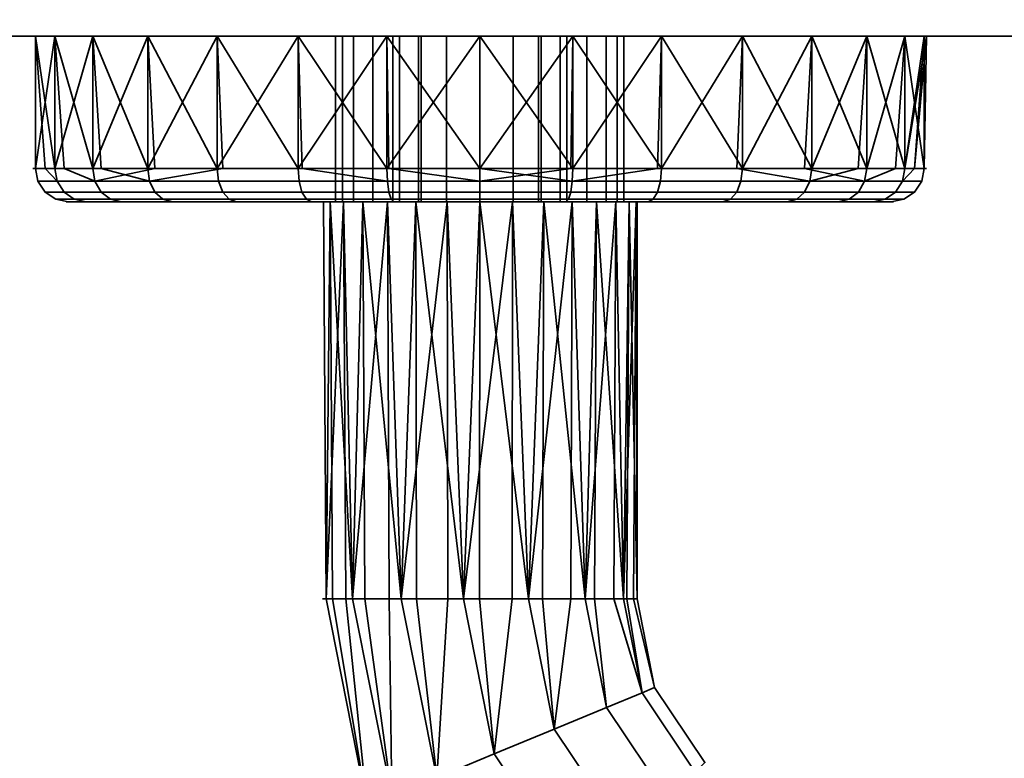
# Model space of a CAD drawing. Header units: millimetres. Extents: x -527 to 5177, y -116 to 161.
# Tile 1035 of 1056: x 4056 to 4116, y -93 to -48. Entities that reach past the tile are written whole.
import ezdxf

# ---------------------------------------------------------------- set-up
doc = ezdxf.new("R2010")
doc.units = ezdxf.units.MM
doc.layers.add('152', color=7, linetype='Continuous', true_color=0xffffff)

# ---------------------------------------------------------------- blocks, each defined once
blk = doc.blocks.new('UG_SURFACE_287')
at = {"layer": '152', "color": 35, "linetype": 'Continuous', "lineweight": 35}
for points in [[(4984, -48.9, 2030), (4984, -30.3, 2030), (4016, -30.3, 2030), (4016, -48.9, 2030)], [(4016, -46.9), (4984, -46.9), (4984, -48.9, 2), (4016, -48.9, 2)], [(4016, -48.9, 2), (4060.617, -48.9, 1010.5), (4057.148, -48.9, 1021.178)], [(4984, -48.9, 2030), (4016, -48.9, 2030), (4084, -48.9, 1131), (4094.982, -48.9, 1128.666)], [(4016, -48.9, 2030), (4016, -48.9, 2), (4057.148, -48.9, 1101.178)], [(4057.148, -48.9, 1021.178), (4057.148, -48.9, 1101.178), (4016, -48.9, 2)], [(4016, -48.9, 2030), (4073.018, -48.9, 1128.666), (4084, -48.9, 1131)], [(4016, -48.9, 2030), (4063.935, -48.9, 1122.066), (4073.018, -48.9, 1128.666)], [(4057.148, -48.9, 1101.178), (4058.321, -48.9, 1112.343), (4016, -48.9, 2030)], [(4058.321, -48.9, 1112.343), (4063.935, -48.9, 1122.066), (4016, -48.9, 2030)], [(4016, -48.9, 2), (4078.386, -48.9, 997.59), (4068.13, -48.9, 1002.156)], [(4016, -48.9, 2), (4089.613, -48.9, 997.59), (4078.386, -48.9, 997.59)], [(4068.13, -48.9, 1002.156), (4060.617, -48.9, 1010.5), (4016, -48.9, 2)], [(4099.87, -48.9, 1002.156), (4089.613, -48.9, 997.59), (4016, -48.9, 2), (4984, -48.9, 2)], [(4057.148, -48.9, 1101.178), (4057.148, -56.9, 1101.178), (4058.321, -56.9, 1112.343), (4058.321, -48.9, 1112.343)], [(4060.617, -48.9, 1090.5), (4060.617, -56.9, 1090.5), (4057.148, -56.9, 1101.178), (4057.148, -48.9, 1101.178)], [(4057.148, -48.9, 1021.178), (4060.617, -48.9, 1090.5), (4057.148, -48.9, 1101.178)], [(4060.617, -48.9, 1090.5), (4057.148, -48.9, 1021.178), (4058.321, -48.9, 1032.344)], [(4057.148, -48.9, 1021.178), (4060.617, -48.9, 1010.5), (4058.321, -56.9, 1015.657)], [(4057.148, -48.9, 1021.178), (4057.734, -56.9, 1021.239), (4057.148, -56.9, 1026.822)], [(4057.148, -56.9, 1026.822), (4058.321, -48.9, 1032.344), (4057.148, -48.9, 1021.178)], [(4057.148, -56.9, 1026.822), (4058.883, -56.9, 1032.161), (4058.321, -48.9, 1032.344)], [(4058.321, -56.9, 1015.657), (4057.734, -56.9, 1021.239), (4057.148, -48.9, 1021.178)], [(4058.321, -48.9, 1112.343), (4058.321, -56.9, 1112.343), (4063.935, -56.9, 1122.066), (4063.935, -48.9, 1122.066)], [(4058.321, -48.9, 1032.344), (4063.935, -48.9, 1042.067), (4060.617, -48.9, 1090.5)], [(4060.617, -48.9, 1010.5), (4061.128, -56.9, 1010.795), (4058.321, -56.9, 1015.657)], [(4063.935, -48.9, 1042.067), (4058.321, -48.9, 1032.344), (4060.617, -56.9, 1037.5)], [(4058.321, -48.9, 1032.344), (4058.883, -56.9, 1032.161), (4060.617, -56.9, 1037.5)], [(4068.13, -48.9, 1082.157), (4068.13, -56.9, 1082.157), (4060.617, -56.9, 1090.5), (4060.617, -48.9, 1090.5)], [(4068.13, -48.9, 1082.157), (4060.617, -48.9, 1090.5), (4063.935, -48.9, 1042.067)], [(4063.935, -56.9, 1005.934), (4060.617, -48.9, 1010.5), (4068.13, -48.9, 1002.156)], [(4060.617, -56.9, 1037.5), (4064.373, -56.9, 1041.672), (4063.935, -48.9, 1042.067)], [(4063.935, -56.9, 1005.934), (4061.128, -56.9, 1010.795), (4060.617, -48.9, 1010.5)], [(4063.935, -48.9, 1122.066), (4063.935, -56.9, 1122.066), (4073.018, -56.9, 1128.666), (4073.018, -48.9, 1128.666)], [(4063.935, -48.9, 1042.067), (4073.018, -48.9, 1048.666), (4078.386, -48.9, 1077.59), (4068.13, -48.9, 1082.157)], [(4068.13, -48.9, 1002.156), (4068.477, -56.9, 1002.634), (4063.935, -56.9, 1005.934)], [(4063.935, -48.9, 1042.067), (4064.373, -56.9, 1041.672), (4068.13, -56.9, 1045.843)], [(4068.13, -56.9, 1045.843), (4073.018, -48.9, 1048.666), (4063.935, -48.9, 1042.067)], [(4078.386, -48.9, 1077.59), (4078.386, -56.9, 1077.59), (4068.13, -56.9, 1082.157), (4068.13, -48.9, 1082.157)], [(4068.13, -48.9, 1002.156), (4078.386, -48.9, 997.59), (4073.018, -56.9, 999.334)], [(4068.13, -56.9, 1045.843), (4073.258, -56.9, 1048.127), (4073.018, -48.9, 1048.666)], [(4073.018, -56.9, 999.334), (4068.477, -56.9, 1002.634), (4068.13, -48.9, 1002.156)], [(4073.018, -48.9, 1128.666), (4073.018, -56.9, 1128.666), (4084, -56.9, 1131), (4084, -48.9, 1131)], [(4089.613, -48.9, 1077.59), (4078.386, -48.9, 1077.59), (4073.018, -48.9, 1048.666), (4084, -48.9, 1051)], [(4078.386, -48.9, 997.59), (4078.509, -56.9, 998.167), (4073.018, -56.9, 999.334)], [(4084, -48.9, 1051), (4073.018, -48.9, 1048.666), (4078.386, -56.9, 1050.41)], [(4073.018, -48.9, 1048.666), (4073.258, -56.9, 1048.127), (4078.386, -56.9, 1050.41)], [(4075.289, -48.9, 1031.173), (4075.289, -58.9, 1031.173), (4076.367, -58.9, 1027.721), (4076.367, -48.9, 1027.721)], [(4075.699, -48.9, 1034.767), (4075.699, -58.9, 1034.767), (4075.289, -58.9, 1031.173), (4075.289, -48.9, 1031.173)], [(4089.25, -48.9, 1025), (4075.289, -48.9, 1031.173), (4076.367, -48.9, 1027.721), (4078.75, -48.9, 1025)], [(4075.699, -48.9, 1034.767), (4075.289, -48.9, 1031.173), (4089.25, -48.9, 1025), (4091.632, -48.9, 1027.721)], [(4077.527, -48.9, 1037.888), (4077.527, -58.9, 1037.888), (4075.699, -58.9, 1034.767), (4075.699, -48.9, 1034.767)], [(4075.699, -48.9, 1034.767), (4091.632, -48.9, 1027.721), (4092.711, -48.9, 1031.173)], [(4092.711, -48.9, 1031.173), (4092.301, -48.9, 1034.767), (4090.473, -48.9, 1037.888), (4075.699, -48.9, 1034.767)], [(4080.462, -48.9, 1040.002), (4077.527, -48.9, 1037.888), (4075.699, -48.9, 1034.767), (4090.473, -48.9, 1037.888)], [(4076.367, -48.9, 1027.721), (4076.367, -58.9, 1027.721), (4078.75, -58.9, 1025), (4078.75, -48.9, 1025)], [(4080.462, -48.9, 1040.002), (4080.462, -58.9, 1040.002), (4077.527, -58.9, 1037.888), (4077.527, -48.9, 1037.888)], [(4089.613, -48.9, 1077.59), (4089.613, -56.9, 1077.59), (4078.386, -56.9, 1077.59), (4078.386, -48.9, 1077.59)], [(4078.386, -48.9, 997.59), (4089.613, -48.9, 997.59), (4084, -56.9, 997)], [(4078.386, -56.9, 1050.41), (4084, -56.9, 1050.41), (4084, -48.9, 1051)], [(4084, -56.9, 997), (4078.509, -56.9, 998.167), (4078.386, -48.9, 997.59)], [(4078.75, -48.9, 1025), (4078.75, -58.9, 1025), (4078.75, -58.9, 1012.5), (4078.75, -48.9, 1012.5)], [(4078.75, -48.9, 1012.5), (4078.75, -58.9, 1012.5), (4079.15, -58.9, 1010.491), (4079.15, -48.9, 1010.491)], [(4089.25, -48.9, 1012.5), (4078.75, -48.9, 1012.5), (4079.15, -48.9, 1010.491)], [(4089.25, -48.9, 1012.5), (4089.25, -48.9, 1025), (4078.75, -48.9, 1025), (4078.75, -48.9, 1012.5)], [(4079.15, -48.9, 1010.491), (4079.15, -58.9, 1010.491), (4080.287, -58.9, 1008.788), (4080.287, -48.9, 1008.788)], [(4089.25, -48.9, 1012.5), (4079.15, -48.9, 1010.491), (4080.287, -48.9, 1008.788)], [(4080.287, -48.9, 1008.788), (4080.287, -58.9, 1008.788), (4081.991, -58.9, 1007.65), (4081.991, -48.9, 1007.65)], [(4080.287, -48.9, 1008.788), (4081.991, -48.9, 1007.65), (4084, -48.9, 1007.25), (4089.25, -48.9, 1012.5)], [(4084, -48.9, 1040.75), (4084, -58.9, 1040.75), (4080.462, -58.9, 1040.002), (4080.462, -48.9, 1040.002)], [(4090.473, -48.9, 1037.888), (4087.539, -48.9, 1040.002), (4084, -48.9, 1040.75), (4080.462, -48.9, 1040.002)], [(4081.991, -48.9, 1007.65), (4081.991, -58.9, 1007.65), (4084, -58.9, 1007.25), (4084, -48.9, 1007.25)], [(4084, -48.9, 1131), (4084, -56.9, 1131), (4094.982, -56.9, 1128.666), (4094.982, -48.9, 1128.666)], [(4084, -48.9, 1051), (4094.982, -48.9, 1048.666), (4089.613, -48.9, 1077.59)], [(4084, -48.9, 1051), (4084, -56.9, 1050.41), (4089.613, -56.9, 1050.41)], [(4089.613, -56.9, 1050.41), (4094.982, -48.9, 1048.666), (4084, -48.9, 1051)], [(4089.613, -48.9, 997.59), (4089.491, -56.9, 998.167), (4084, -56.9, 997)], [(4087.539, -48.9, 1040.002), (4087.539, -58.9, 1040.002), (4084, -58.9, 1040.75), (4084, -48.9, 1040.75)], [(4084, -48.9, 1007.25), (4084, -58.9, 1007.25), (4086.009, -58.9, 1007.65), (4086.009, -48.9, 1007.65)], [(4089.25, -48.9, 1012.5), (4084, -48.9, 1007.25), (4086.009, -48.9, 1007.65), (4087.712, -48.9, 1008.788)], [(4086.009, -48.9, 1007.65), (4086.009, -58.9, 1007.65), (4087.712, -58.9, 1008.788), (4087.712, -48.9, 1008.788)], [(4090.473, -48.9, 1037.888), (4090.473, -58.9, 1037.888), (4087.539, -58.9, 1040.002), (4087.539, -48.9, 1040.002)], [(4087.712, -48.9, 1008.788), (4087.712, -58.9, 1008.788), (4088.85, -58.9, 1010.491), (4088.85, -48.9, 1010.491)], [(4087.712, -48.9, 1008.788), (4088.85, -48.9, 1010.491), (4089.25, -48.9, 1012.5)], [(4088.85, -48.9, 1010.491), (4088.85, -58.9, 1010.491), (4089.25, -58.9, 1012.5), (4089.25, -48.9, 1012.5)], [(4089.25, -48.9, 1025), (4089.25, -58.9, 1025), (4091.632, -58.9, 1027.721), (4091.632, -48.9, 1027.721)], [(4089.25, -48.9, 1012.5), (4089.25, -58.9, 1012.5), (4089.25, -58.9, 1025), (4089.25, -48.9, 1025)], [(4094.982, -56.9, 999.334), (4089.491, -56.9, 998.167), (4089.613, -48.9, 997.59)], [(4099.87, -48.9, 1082.157), (4099.87, -56.9, 1082.157), (4089.613, -56.9, 1077.59), (4089.613, -48.9, 1077.59)], [(4099.87, -48.9, 1082.157), (4089.613, -48.9, 1077.59), (4094.982, -48.9, 1048.666), (4104.065, -48.9, 1042.067)], [(4094.982, -56.9, 999.334), (4089.613, -48.9, 997.59), (4099.87, -48.9, 1002.156)], [(4089.613, -56.9, 1050.41), (4094.742, -56.9, 1048.127), (4094.982, -48.9, 1048.666)], [(4092.301, -48.9, 1034.767), (4092.301, -58.9, 1034.767), (4090.473, -58.9, 1037.888), (4090.473, -48.9, 1037.888)], [(4091.632, -48.9, 1027.721), (4091.632, -58.9, 1027.721), (4092.711, -58.9, 1031.173), (4092.711, -48.9, 1031.173)], [(4092.711, -48.9, 1031.173), (4092.711, -58.9, 1031.173), (4092.301, -58.9, 1034.767), (4092.301, -48.9, 1034.767)], [(4094.982, -48.9, 1048.666), (4094.742, -56.9, 1048.127), (4099.87, -56.9, 1045.843)], [(4094.982, -48.9, 1128.666), (4094.982, -56.9, 1128.666), (4104.065, -56.9, 1122.066), (4104.065, -48.9, 1122.066)], [(4094.982, -48.9, 1128.666), (4104.065, -48.9, 1122.066), (4984, -48.9, 2030)], [(4104.065, -48.9, 1042.067), (4094.982, -48.9, 1048.666), (4099.87, -56.9, 1045.843)], [(4099.87, -48.9, 1002.156), (4099.524, -56.9, 1002.634), (4094.982, -56.9, 999.334)], [(4104.065, -56.9, 1005.934), (4099.524, -56.9, 1002.634), (4099.87, -48.9, 1002.156)], [(4107.383, -48.9, 1090.5), (4107.383, -56.9, 1090.5), (4099.87, -56.9, 1082.157), (4099.87, -48.9, 1082.157)], [(4104.065, -48.9, 1042.067), (4107.383, -48.9, 1090.5), (4099.87, -48.9, 1082.157)], [(4984, -48.9, 2), (4107.383, -48.9, 1010.5), (4099.87, -48.9, 1002.156)], [(4099.87, -48.9, 1002.156), (4107.383, -48.9, 1010.5), (4104.065, -56.9, 1005.934)], [(4099.87, -56.9, 1045.843), (4103.626, -56.9, 1041.672), (4104.065, -48.9, 1042.067)], [(4104.065, -48.9, 1042.067), (4103.626, -56.9, 1041.672), (4107.383, -56.9, 1037.5)], [(4104.065, -48.9, 1122.066), (4104.065, -56.9, 1122.066), (4109.679, -56.9, 1112.343), (4109.679, -48.9, 1112.343)], [(4984, -48.9, 2030), (4104.065, -48.9, 1122.066), (4109.679, -48.9, 1112.343)], [(4984, -48.9, 2), (4107.383, -48.9, 1090.5), (4104.065, -48.9, 1042.067), (4109.679, -48.9, 1032.344)], [(4107.383, -56.9, 1037.5), (4109.679, -48.9, 1032.344), (4104.065, -48.9, 1042.067)], [(4107.383, -48.9, 1010.5), (4106.872, -56.9, 1010.795), (4104.065, -56.9, 1005.934)], [(4109.679, -56.9, 1015.657), (4106.872, -56.9, 1010.795), (4107.383, -48.9, 1010.5)], [(4110.852, -48.9, 1101.178), (4110.852, -56.9, 1101.178), (4107.383, -56.9, 1090.5), (4107.383, -48.9, 1090.5)], [(4110.852, -48.9, 1021.178), (4107.383, -48.9, 1010.5), (4984, -48.9, 2)], [(4110.852, -48.9, 1101.178), (4107.383, -48.9, 1090.5), (4984, -48.9, 2)], [(4109.679, -56.9, 1015.657), (4107.383, -48.9, 1010.5), (4110.852, -48.9, 1021.178)], [(4107.383, -56.9, 1037.5), (4109.118, -56.9, 1032.161), (4109.679, -48.9, 1032.344)], [(4109.679, -48.9, 1032.344), (4109.118, -56.9, 1032.161), (4110.852, -56.9, 1026.822)], [(4109.679, -56.9, 1112.343), (4110.852, -56.9, 1101.178), (4111, -48.9, 1104)], [(4111, -48.9, 1104), (4109.679, -48.9, 1112.343), (4109.679, -56.9, 1112.343)], [(4984, -48.9, 2030), (4109.679, -48.9, 1112.343), (4111, -48.9, 1104)], [(4984, -48.9, 2), (4109.679, -48.9, 1032.344), (4111, -48.9, 1024)], [(4110.852, -56.9, 1026.822), (4111, -48.9, 1024), (4109.679, -48.9, 1032.344)], [(4110.852, -48.9, 1021.178), (4110.265, -56.9, 1021.239), (4109.679, -56.9, 1015.657)], [(4110.265, -56.9, 1021.239), (4110.852, -48.9, 1021.178), (4111, -48.9, 1024)], [(4111, -48.9, 1024), (4110.852, -56.9, 1026.822), (4110.265, -56.9, 1021.239)], [(4110.852, -56.9, 1101.178), (4110.852, -48.9, 1101.178), (4111, -48.9, 1104)], [(4111, -48.9, 1104), (4110.852, -48.9, 1101.178), (4984, -48.9, 2), (4984, -48.9, 2030)], [(4111, -48.9, 1024), (4110.852, -48.9, 1021.178), (4984, -48.9, 2)], [(4058.321, -56.9, 1112.343), (4057.148, -56.9, 1101.178), (4057.299, -57.665, 1101.194), (4058.466, -57.665, 1112.296)], [(4057.148, -56.9, 1101.178), (4060.617, -56.9, 1090.5), (4060.749, -57.665, 1090.576), (4057.299, -57.665, 1101.194)], [(4058.466, -57.665, 1015.704), (4057.299, -57.665, 1026.806), (4057.148, -56.9, 1026.822), (4057.734, -56.9, 1021.239)], [(4058.883, -56.9, 1032.161), (4057.148, -56.9, 1026.822), (4057.299, -57.665, 1026.806), (4060.749, -57.665, 1037.424)], [(4057.734, -56.9, 1021.239), (4058.321, -56.9, 1015.657), (4058.466, -57.665, 1015.704)], [(4063.935, -56.9, 1122.066), (4058.321, -56.9, 1112.343), (4058.466, -57.665, 1112.296), (4064.048, -57.665, 1121.965)], [(4064.048, -57.665, 1006.035), (4058.466, -57.665, 1015.704), (4058.321, -56.9, 1015.657), (4061.128, -56.9, 1010.795)], [(4060.749, -57.665, 1037.424), (4060.617, -56.9, 1037.5), (4058.883, -56.9, 1032.161)], [(4060.617, -56.9, 1090.5), (4068.13, -56.9, 1082.157), (4068.219, -57.665, 1082.28), (4060.749, -57.665, 1090.576)], [(4064.373, -56.9, 1041.672), (4060.617, -56.9, 1037.5), (4060.749, -57.665, 1037.424)], [(4060.749, -57.665, 1037.424), (4068.219, -57.665, 1045.72), (4068.13, -56.9, 1045.843), (4064.373, -56.9, 1041.672)], [(4061.128, -56.9, 1010.795), (4063.935, -56.9, 1005.934), (4064.048, -57.665, 1006.035)], [(4073.018, -56.9, 1128.666), (4063.935, -56.9, 1122.066), (4064.048, -57.665, 1121.965), (4073.08, -57.665, 1128.527)], [(4064.048, -57.665, 1006.035), (4063.935, -56.9, 1005.934), (4068.477, -56.9, 1002.634)], [(4068.477, -56.9, 1002.634), (4073.018, -56.9, 999.334), (4073.08, -57.665, 999.473), (4064.048, -57.665, 1006.035)], [(4068.13, -56.9, 1082.157), (4078.386, -56.9, 1077.59), (4078.418, -57.665, 1077.739), (4068.219, -57.665, 1082.28)], [(4073.258, -56.9, 1048.127), (4068.13, -56.9, 1045.843), (4068.219, -57.665, 1045.72), (4078.418, -57.665, 1050.261)], [(4084, -56.9, 1131), (4073.018, -56.9, 1128.666), (4073.08, -57.665, 1128.527), (4084, -57.665, 1130.848)], [(4084, -57.665, 997.152), (4073.08, -57.665, 999.473), (4073.018, -56.9, 999.334), (4078.509, -56.9, 998.167)], [(4078.418, -57.665, 1050.261), (4078.386, -56.9, 1050.41), (4073.258, -56.9, 1048.127)], [(4078.386, -56.9, 1077.59), (4089.613, -56.9, 1077.59), (4089.582, -57.665, 1077.739), (4078.418, -57.665, 1077.739)], [(4084, -56.9, 1050.41), (4078.386, -56.9, 1050.41), (4078.418, -57.665, 1050.261), (4089.582, -57.665, 1050.261)], [(4078.509, -56.9, 998.167), (4084, -56.9, 997), (4084, -57.665, 997.152)], [(4094.982, -56.9, 1128.666), (4084, -56.9, 1131), (4084, -57.665, 1130.848), (4094.92, -57.665, 1128.527)], [(4084, -57.665, 997.152), (4084, -56.9, 997), (4089.491, -56.9, 998.167)], [(4089.582, -57.665, 1050.261), (4089.613, -56.9, 1050.41), (4084, -56.9, 1050.41)], [(4089.491, -56.9, 998.167), (4094.982, -56.9, 999.334), (4094.92, -57.665, 999.473), (4084, -57.665, 997.152)], [(4089.613, -56.9, 1077.59), (4099.87, -56.9, 1082.157), (4099.781, -57.665, 1082.28), (4089.582, -57.665, 1077.739)], [(4089.582, -57.665, 1050.261), (4099.781, -57.665, 1045.72), (4099.87, -56.9, 1045.843), (4094.742, -56.9, 1048.127)], [(4094.742, -56.9, 1048.127), (4089.613, -56.9, 1050.41), (4089.582, -57.665, 1050.261)], [(4104.065, -56.9, 1122.066), (4094.982, -56.9, 1128.666), (4094.92, -57.665, 1128.527), (4103.952, -57.665, 1121.965)], [(4103.952, -57.665, 1006.035), (4094.92, -57.665, 999.473), (4094.982, -56.9, 999.334), (4099.524, -56.9, 1002.634)], [(4099.524, -56.9, 1002.634), (4104.065, -56.9, 1005.934), (4103.952, -57.665, 1006.035)], [(4099.87, -56.9, 1082.157), (4107.383, -56.9, 1090.5), (4107.251, -57.665, 1090.576), (4099.781, -57.665, 1082.28)], [(4103.626, -56.9, 1041.672), (4099.87, -56.9, 1045.843), (4099.781, -57.665, 1045.72), (4107.251, -57.665, 1037.424)], [(4107.251, -57.665, 1037.424), (4107.383, -56.9, 1037.5), (4103.626, -56.9, 1041.672)], [(4109.679, -56.9, 1112.343), (4104.065, -56.9, 1122.066), (4103.952, -57.665, 1121.965), (4109.534, -57.665, 1112.296)], [(4103.952, -57.665, 1006.035), (4104.065, -56.9, 1005.934), (4106.872, -56.9, 1010.795)], [(4106.872, -56.9, 1010.795), (4109.679, -56.9, 1015.657), (4109.534, -57.665, 1015.704), (4103.952, -57.665, 1006.035)], [(4107.383, -56.9, 1090.5), (4110.852, -56.9, 1101.178), (4110.701, -57.665, 1101.194), (4107.251, -57.665, 1090.576)], [(4107.251, -57.665, 1037.424), (4110.701, -57.665, 1026.806), (4110.852, -56.9, 1026.822), (4109.118, -56.9, 1032.161)], [(4109.118, -56.9, 1032.161), (4107.383, -56.9, 1037.5), (4107.251, -57.665, 1037.424)], [(4110.852, -56.9, 1101.178), (4109.679, -56.9, 1112.343), (4109.534, -57.665, 1112.296), (4110.701, -57.665, 1101.194)], [(4109.534, -57.665, 1015.704), (4109.679, -56.9, 1015.657), (4110.265, -56.9, 1021.239)], [(4110.265, -56.9, 1021.239), (4110.852, -56.9, 1026.822), (4110.701, -57.665, 1026.806), (4109.534, -57.665, 1015.704)], [(4058.466, -57.665, 1112.296), (4057.299, -57.665, 1101.194), (4057.731, -58.314, 1101.239), (4058.878, -58.314, 1112.162)], [(4057.299, -57.665, 1101.194), (4060.749, -57.665, 1090.576), (4061.125, -58.314, 1090.793), (4057.731, -58.314, 1101.239)], [(4058.878, -58.314, 1015.838), (4057.731, -58.314, 1026.761), (4057.299, -57.665, 1026.806), (4058.466, -57.665, 1015.704)], [(4057.731, -58.314, 1026.761), (4061.125, -58.314, 1037.207), (4060.749, -57.665, 1037.424), (4057.299, -57.665, 1026.806)], [(4064.048, -57.665, 1121.965), (4058.466, -57.665, 1112.296), (4058.878, -58.314, 1112.162), (4064.371, -58.314, 1121.675)], [(4064.371, -58.314, 1006.325), (4058.878, -58.314, 1015.838), (4058.466, -57.665, 1015.704), (4064.048, -57.665, 1006.035)], [(4060.749, -57.665, 1090.576), (4068.219, -57.665, 1082.28), (4068.474, -58.314, 1082.63), (4061.125, -58.314, 1090.793)], [(4061.125, -58.314, 1037.207), (4068.474, -58.314, 1045.37), (4068.219, -57.665, 1045.72), (4060.749, -57.665, 1037.424)], [(4073.08, -57.665, 1128.527), (4064.048, -57.665, 1121.965), (4064.371, -58.314, 1121.675), (4073.256, -58.314, 1128.131)], [(4073.256, -58.314, 999.869), (4064.371, -58.314, 1006.325), (4064.048, -57.665, 1006.035), (4073.08, -57.665, 999.473)], [(4068.219, -57.665, 1082.28), (4078.418, -57.665, 1077.739), (4078.508, -58.314, 1078.163), (4068.474, -58.314, 1082.63)], [(4068.474, -58.314, 1045.37), (4078.508, -58.314, 1049.837), (4078.418, -57.665, 1050.261), (4068.219, -57.665, 1045.72)], [(4084, -57.665, 1130.848), (4073.08, -57.665, 1128.527), (4073.256, -58.314, 1128.131), (4084, -58.314, 1130.414)], [(4084, -58.314, 997.586), (4073.256, -58.314, 999.869), (4073.08, -57.665, 999.473), (4084, -57.665, 997.152)], [(4078.418, -57.665, 1077.739), (4089.582, -57.665, 1077.739), (4089.492, -58.314, 1078.163), (4078.508, -58.314, 1078.163)], [(4078.508, -58.314, 1049.837), (4089.492, -58.314, 1049.837), (4089.582, -57.665, 1050.261), (4078.418, -57.665, 1050.261)], [(4094.92, -57.665, 1128.527), (4084, -57.665, 1130.848), (4084, -58.314, 1130.414), (4094.744, -58.314, 1128.131)], [(4094.744, -58.314, 999.869), (4084, -58.314, 997.586), (4084, -57.665, 997.152), (4094.92, -57.665, 999.473)], [(4089.582, -57.665, 1077.739), (4099.781, -57.665, 1082.28), (4099.526, -58.314, 1082.63), (4089.492, -58.314, 1078.163)], [(4089.492, -58.314, 1049.837), (4099.526, -58.314, 1045.37), (4099.781, -57.665, 1045.72), (4089.582, -57.665, 1050.261)], [(4103.952, -57.665, 1121.965), (4094.92, -57.665, 1128.527), (4094.744, -58.314, 1128.131), (4103.63, -58.314, 1121.675)], [(4103.63, -58.314, 1006.325), (4094.744, -58.314, 999.869), (4094.92, -57.665, 999.473), (4103.952, -57.665, 1006.035)], [(4099.781, -57.665, 1082.28), (4107.251, -57.665, 1090.576), (4106.875, -58.314, 1090.793), (4099.526, -58.314, 1082.63)], [(4099.526, -58.314, 1045.37), (4106.875, -58.314, 1037.207), (4107.251, -57.665, 1037.424), (4099.781, -57.665, 1045.72)], [(4109.534, -57.665, 1112.296), (4103.952, -57.665, 1121.965), (4103.63, -58.314, 1121.675), (4109.121, -58.314, 1112.162)], [(4109.121, -58.314, 1015.838), (4103.63, -58.314, 1006.325), (4103.952, -57.665, 1006.035), (4109.534, -57.665, 1015.704)], [(4107.251, -57.665, 1090.576), (4110.701, -57.665, 1101.194), (4110.27, -58.314, 1101.239), (4106.875, -58.314, 1090.793)], [(4106.875, -58.314, 1037.207), (4110.27, -58.314, 1026.761), (4110.701, -57.665, 1026.806), (4107.251, -57.665, 1037.424)], [(4110.701, -57.665, 1101.194), (4109.534, -57.665, 1112.296), (4109.121, -58.314, 1112.162), (4110.27, -58.314, 1101.239)], [(4110.27, -58.314, 1026.761), (4109.121, -58.314, 1015.838), (4109.534, -57.665, 1015.704), (4110.701, -57.665, 1026.806)], [(4058.878, -58.314, 1112.162), (4057.731, -58.314, 1101.239), (4058.376, -58.748, 1101.307), (4059.495, -58.748, 1111.962)], [(4057.731, -58.314, 1101.239), (4061.125, -58.314, 1090.793), (4061.687, -58.748, 1091.117), (4058.376, -58.748, 1101.307)], [(4059.495, -58.748, 1016.038), (4058.376, -58.748, 1026.693), (4057.731, -58.314, 1026.761), (4058.878, -58.314, 1015.838)], [(4058.376, -58.748, 1026.693), (4061.687, -58.748, 1036.883), (4061.125, -58.314, 1037.207), (4057.731, -58.314, 1026.761)], [(4059.495, -58.748, 1111.962), (4058.376, -58.748, 1101.307), (4059.137, -58.9, 1101.387), (4060.224, -58.9, 1111.725)], [(4058.376, -58.748, 1101.307), (4061.687, -58.748, 1091.117), (4062.349, -58.9, 1091.5), (4059.137, -58.9, 1101.387)], [(4060.224, -58.9, 1016.275), (4059.137, -58.9, 1026.613), (4058.376, -58.748, 1026.693), (4059.495, -58.748, 1016.038)], [(4059.137, -58.9, 1026.613), (4062.349, -58.9, 1036.5), (4061.687, -58.748, 1036.883), (4058.376, -58.748, 1026.693)], [(4064.371, -58.314, 1121.675), (4058.878, -58.314, 1112.162), (4059.495, -58.748, 1111.962), (4064.853, -58.748, 1121.24)], [(4064.853, -58.748, 1006.76), (4059.495, -58.748, 1016.038), (4058.878, -58.314, 1015.838), (4064.371, -58.314, 1006.325)], [(4064.853, -58.748, 1121.24), (4059.495, -58.748, 1111.962), (4060.224, -58.9, 1111.725), (4065.422, -58.9, 1120.728)], [(4065.422, -58.9, 1007.272), (4060.224, -58.9, 1016.275), (4059.495, -58.748, 1016.038), (4064.853, -58.748, 1006.76)], [(4061.125, -58.314, 1090.793), (4068.474, -58.314, 1082.63), (4068.855, -58.748, 1083.155), (4061.687, -58.748, 1091.117)], [(4061.687, -58.748, 1036.883), (4068.855, -58.748, 1044.845), (4068.474, -58.314, 1045.37), (4061.125, -58.314, 1037.207)], [(4061.687, -58.748, 1091.117), (4068.855, -58.748, 1083.155), (4069.305, -58.9, 1083.775), (4062.349, -58.9, 1091.5)], [(4062.349, -58.9, 1036.5), (4069.305, -58.9, 1044.225), (4068.855, -58.748, 1044.845), (4061.687, -58.748, 1036.883)], [(4073.256, -58.314, 1128.131), (4064.371, -58.314, 1121.675), (4064.853, -58.748, 1121.24), (4073.52, -58.748, 1127.538)], [(4073.52, -58.748, 1000.462), (4064.853, -58.748, 1006.76), (4064.371, -58.314, 1006.325), (4073.256, -58.314, 999.869)], [(4073.52, -58.748, 1127.538), (4064.853, -58.748, 1121.24), (4065.422, -58.9, 1120.728), (4073.832, -58.9, 1126.839)], [(4073.832, -58.9, 1001.161), (4065.422, -58.9, 1007.272), (4064.853, -58.748, 1006.76), (4073.52, -58.748, 1000.462)], [(4068.474, -58.314, 1082.63), (4078.508, -58.314, 1078.163), (4078.643, -58.748, 1078.798), (4068.855, -58.748, 1083.155)], [(4068.855, -58.748, 1044.845), (4078.643, -58.748, 1049.202), (4078.508, -58.314, 1049.837), (4068.474, -58.314, 1045.37)], [(4068.855, -58.748, 1083.155), (4078.643, -58.748, 1078.798), (4078.802, -58.9, 1079.546), (4069.305, -58.9, 1083.775)], [(4069.305, -58.9, 1044.225), (4078.802, -58.9, 1048.454), (4078.643, -58.748, 1049.202), (4068.855, -58.748, 1044.845)], [(4084, -58.314, 1130.414), (4073.256, -58.314, 1128.131), (4073.52, -58.748, 1127.538), (4084, -58.748, 1129.765)], [(4084, -58.748, 998.235), (4073.52, -58.748, 1000.462), (4073.256, -58.314, 999.869), (4084, -58.314, 997.586)], [(4084, -58.748, 1129.765), (4073.52, -58.748, 1127.538), (4073.832, -58.9, 1126.839), (4084, -58.9, 1129)], [(4084, -58.9, 999), (4073.832, -58.9, 1001.161), (4073.52, -58.748, 1000.462), (4084, -58.748, 998.235)], [(4078.508, -58.314, 1078.163), (4089.492, -58.314, 1078.163), (4089.357, -58.748, 1078.798), (4078.643, -58.748, 1078.798)], [(4078.643, -58.748, 1049.202), (4089.357, -58.748, 1049.202), (4089.492, -58.314, 1049.837), (4078.508, -58.314, 1049.837)], [(4078.643, -58.748, 1078.798), (4089.357, -58.748, 1078.798), (4089.198, -58.9, 1079.546), (4078.802, -58.9, 1079.546)], [(4078.802, -58.9, 1048.454), (4089.198, -58.9, 1048.454), (4089.357, -58.748, 1049.202), (4078.643, -58.748, 1049.202)], [(4094.744, -58.314, 1128.131), (4084, -58.314, 1130.414), (4084, -58.748, 1129.765), (4094.48, -58.748, 1127.538)], [(4094.48, -58.748, 1000.462), (4084, -58.748, 998.235), (4084, -58.314, 997.586), (4094.744, -58.314, 999.869)], [(4094.48, -58.748, 1127.538), (4084, -58.748, 1129.765), (4084, -58.9, 1129), (4094.168, -58.9, 1126.839)], [(4094.168, -58.9, 1001.161), (4084, -58.9, 999), (4084, -58.748, 998.235), (4094.48, -58.748, 1000.462)], [(4089.357, -58.748, 1078.798), (4099.144, -58.748, 1083.155), (4098.695, -58.9, 1083.775), (4089.198, -58.9, 1079.546)], [(4089.198, -58.9, 1048.454), (4098.695, -58.9, 1044.225), (4099.144, -58.748, 1044.845), (4089.357, -58.748, 1049.202)], [(4089.492, -58.314, 1078.163), (4099.526, -58.314, 1082.63), (4099.144, -58.748, 1083.155), (4089.357, -58.748, 1078.798)], [(4089.357, -58.748, 1049.202), (4099.144, -58.748, 1044.845), (4099.526, -58.314, 1045.37), (4089.492, -58.314, 1049.837)], [(4103.148, -58.748, 1121.24), (4094.48, -58.748, 1127.538), (4094.168, -58.9, 1126.839), (4102.579, -58.9, 1120.728)], [(4102.579, -58.9, 1007.272), (4094.168, -58.9, 1001.161), (4094.48, -58.748, 1000.462), (4103.148, -58.748, 1006.76)], [(4103.63, -58.314, 1121.675), (4094.744, -58.314, 1128.131), (4094.48, -58.748, 1127.538), (4103.148, -58.748, 1121.24)], [(4103.148, -58.748, 1006.76), (4094.48, -58.748, 1000.462), (4094.744, -58.314, 999.869), (4103.63, -58.314, 1006.325)], [(4099.144, -58.748, 1083.155), (4106.313, -58.748, 1091.117), (4105.65, -58.9, 1091.5), (4098.695, -58.9, 1083.775)], [(4098.695, -58.9, 1044.225), (4105.65, -58.9, 1036.5), (4106.313, -58.748, 1036.883), (4099.144, -58.748, 1044.845)], [(4099.526, -58.314, 1082.63), (4106.875, -58.314, 1090.793), (4106.313, -58.748, 1091.117), (4099.144, -58.748, 1083.155)], [(4099.144, -58.748, 1044.845), (4106.313, -58.748, 1036.883), (4106.875, -58.314, 1037.207), (4099.526, -58.314, 1045.37)], [(4108.504, -58.748, 1111.962), (4103.148, -58.748, 1121.24), (4102.579, -58.9, 1120.728), (4107.777, -58.9, 1111.725)], [(4107.777, -58.9, 1016.275), (4102.579, -58.9, 1007.272), (4103.148, -58.748, 1006.76), (4108.504, -58.748, 1016.038)], [(4109.121, -58.314, 1112.162), (4103.63, -58.314, 1121.675), (4103.148, -58.748, 1121.24), (4108.504, -58.748, 1111.962)], [(4108.504, -58.748, 1016.038), (4103.148, -58.748, 1006.76), (4103.63, -58.314, 1006.325), (4109.121, -58.314, 1015.838)], [(4106.313, -58.748, 1091.117), (4109.624, -58.748, 1101.307), (4108.863, -58.9, 1101.387), (4105.65, -58.9, 1091.5)], [(4105.65, -58.9, 1036.5), (4108.863, -58.9, 1026.613), (4109.624, -58.748, 1026.693), (4106.313, -58.748, 1036.883)], [(4106.875, -58.314, 1090.793), (4110.27, -58.314, 1101.239), (4109.624, -58.748, 1101.307), (4106.313, -58.748, 1091.117)], [(4106.313, -58.748, 1036.883), (4109.624, -58.748, 1026.693), (4110.27, -58.314, 1026.761), (4106.875, -58.314, 1037.207)], [(4109.624, -58.748, 1101.307), (4108.504, -58.748, 1111.962), (4107.777, -58.9, 1111.725), (4108.863, -58.9, 1101.387)], [(4108.863, -58.9, 1026.613), (4107.777, -58.9, 1016.275), (4108.504, -58.748, 1016.038), (4109.624, -58.748, 1026.693)], [(4110.27, -58.314, 1101.239), (4109.121, -58.314, 1112.162), (4108.504, -58.748, 1111.962), (4109.624, -58.748, 1101.307)], [(4109.624, -58.748, 1026.693), (4108.504, -58.748, 1016.038), (4109.121, -58.314, 1015.838), (4110.27, -58.314, 1026.761)], [(4060.224, -58.9, 1111.725), (4059.137, -58.9, 1101.387), (4074.552, -58.9, 1103.007), (4074.965, -58.9, 1106.936)], [(4075.773, -58.9, 1099.25), (4074.552, -58.9, 1103.007), (4059.137, -58.9, 1101.387), (4062.349, -58.9, 1091.5)], [(4062.349, -58.9, 1036.5), (4059.137, -58.9, 1026.613), (4075.289, -58.9, 1031.173), (4075.699, -58.9, 1034.767)], [(4076.367, -58.9, 1027.721), (4075.289, -58.9, 1031.173), (4059.137, -58.9, 1026.613), (4060.224, -58.9, 1016.275)], [(4074.965, -58.9, 1106.936), (4076.94, -58.9, 1110.357), (4065.422, -58.9, 1120.728), (4060.224, -58.9, 1111.725)], [(4060.224, -58.9, 1016.275), (4065.422, -58.9, 1007.272), (4078.75, -58.9, 1012.5), (4078.75, -58.9, 1025)], [(4078.75, -58.9, 1025), (4076.367, -58.9, 1027.721), (4060.224, -58.9, 1016.275)], [(4062.349, -58.9, 1091.5), (4069.305, -58.9, 1083.775), (4078.416, -58.9, 1096.314), (4075.773, -58.9, 1099.25)], [(4075.699, -58.9, 1034.767), (4077.527, -58.9, 1037.888), (4069.305, -58.9, 1044.225), (4062.349, -58.9, 1036.5)], [(4076.94, -58.9, 1110.357), (4080.136, -58.9, 1112.679), (4073.832, -58.9, 1126.839), (4065.422, -58.9, 1120.728)], [(4065.422, -58.9, 1007.272), (4079.15, -58.9, 1010.491), (4078.75, -58.9, 1012.5)], [(4065.422, -58.9, 1007.272), (4073.832, -58.9, 1001.161), (4080.287, -58.9, 1008.788), (4079.15, -58.9, 1010.491)], [(4082.025, -58.9, 1094.708), (4078.416, -58.9, 1096.314), (4069.305, -58.9, 1083.775), (4078.802, -58.9, 1079.546)], [(4078.802, -58.9, 1048.454), (4069.305, -58.9, 1044.225), (4077.527, -58.9, 1037.888), (4080.462, -58.9, 1040.002)], [(4084, -58.9, 1129), (4073.832, -58.9, 1126.839), (4080.136, -58.9, 1112.679), (4084, -58.9, 1113.5)], [(4073.832, -58.9, 1001.161), (4081.991, -58.9, 1007.65), (4080.287, -58.9, 1008.788)], [(4073.832, -58.9, 1001.161), (4084, -58.9, 999), (4084, -58.9, 1007.25), (4081.991, -58.9, 1007.65)], [(4074.708, -82.9, 1102.025), (4074.552, -58.9, 1103.007), (4075.773, -58.9, 1099.25)], [(4074.552, -58.9, 1103.007), (4074.708, -82.9, 1103.007), (4074.708, -82.9, 1105.975)], [(4074.708, -82.9, 1105.975), (4074.965, -58.9, 1106.936), (4074.552, -58.9, 1103.007)], [(4074.708, -82.9, 1102.025), (4074.708, -82.9, 1103.007), (4074.552, -58.9, 1103.007)], [(4075.773, -58.9, 1099.25), (4075.915, -82.9, 1099.313), (4074.708, -82.9, 1102.025)], [(4074.708, -82.9, 1105.975), (4075.107, -82.9, 1106.872), (4074.965, -58.9, 1106.936)], [(4074.965, -58.9, 1106.936), (4075.107, -82.9, 1106.872), (4076.314, -82.9, 1109.584)], [(4076.314, -82.9, 1109.584), (4076.94, -58.9, 1110.357), (4074.965, -58.9, 1106.936)], [(4076.314, -82.9, 1098.416), (4075.773, -58.9, 1099.25), (4078.416, -58.9, 1096.314)], [(4076.314, -82.9, 1098.416), (4075.915, -82.9, 1099.313), (4075.773, -58.9, 1099.25)], [(4078.416, -58.9, 1096.314), (4078.52, -82.9, 1096.43), (4076.314, -82.9, 1098.416)], [(4076.314, -82.9, 1109.584), (4077.044, -82.9, 1110.241), (4076.94, -58.9, 1110.357)], [(4076.94, -58.9, 1110.357), (4077.044, -82.9, 1110.241), (4079.25, -82.9, 1112.227)], [(4079.25, -82.9, 1112.227), (4080.136, -58.9, 1112.679), (4076.94, -58.9, 1110.357)], [(4079.25, -82.9, 1095.773), (4078.416, -58.9, 1096.314), (4082.025, -58.9, 1094.708)], [(4079.25, -82.9, 1095.773), (4078.52, -82.9, 1096.43), (4078.416, -58.9, 1096.314)], [(4078.802, -58.9, 1079.546), (4089.198, -58.9, 1079.546), (4085.975, -58.9, 1094.708), (4082.025, -58.9, 1094.708)], [(4080.462, -58.9, 1040.002), (4084, -58.9, 1040.75), (4089.198, -58.9, 1048.454), (4078.802, -58.9, 1048.454)], [(4082.025, -58.9, 1094.708), (4082.073, -82.9, 1094.856), (4079.25, -82.9, 1095.773)], [(4079.25, -82.9, 1112.227), (4080.184, -82.9, 1112.531), (4080.136, -58.9, 1112.679)], [(4080.136, -58.9, 1112.679), (4080.184, -82.9, 1112.531), (4083.007, -82.9, 1113.448)], [(4083.007, -82.9, 1113.448), (4084, -58.9, 1113.5), (4080.136, -58.9, 1112.679)], [(4083.007, -82.9, 1094.552), (4082.025, -58.9, 1094.708), (4085.975, -58.9, 1094.708)], [(4083.007, -82.9, 1094.552), (4082.073, -82.9, 1094.856), (4082.025, -58.9, 1094.708)], [(4085.975, -58.9, 1094.708), (4085.959, -82.9, 1094.862), (4083.007, -82.9, 1094.552)], [(4083.007, -82.9, 1113.448), (4083.984, -82.9, 1113.345), (4084, -58.9, 1113.5)], [(4084, -58.9, 1113.5), (4083.984, -82.9, 1113.345), (4086.936, -82.9, 1113.035)], [(4086.936, -82.9, 1113.035), (4087.864, -58.9, 1112.679), (4084, -58.9, 1113.5)], [(4084, -58.9, 1113.5), (4087.864, -58.9, 1112.679), (4094.168, -58.9, 1126.839), (4084, -58.9, 1129)], [(4089.198, -58.9, 1048.454), (4084, -58.9, 1040.75), (4087.539, -58.9, 1040.002)], [(4086.009, -58.9, 1007.65), (4084, -58.9, 1007.25), (4084, -58.9, 999), (4094.168, -58.9, 1001.161)], [(4086.936, -82.9, 1094.965), (4085.959, -82.9, 1094.862), (4085.975, -58.9, 1094.708)], [(4086.936, -82.9, 1094.965), (4085.975, -58.9, 1094.708), (4089.584, -58.9, 1096.314)], [(4089.584, -58.9, 1096.314), (4085.975, -58.9, 1094.708), (4089.198, -58.9, 1079.546), (4098.695, -58.9, 1083.775)], [(4087.712, -58.9, 1008.788), (4086.009, -58.9, 1007.65), (4094.168, -58.9, 1001.161)], [(4089.584, -58.9, 1096.314), (4089.506, -82.9, 1096.449), (4086.936, -82.9, 1094.965)], [(4086.936, -82.9, 1113.035), (4087.786, -82.9, 1112.544), (4087.864, -58.9, 1112.679)], [(4098.695, -58.9, 1044.225), (4089.198, -58.9, 1048.454), (4087.539, -58.9, 1040.002), (4090.473, -58.9, 1037.888)], [(4094.168, -58.9, 1001.161), (4102.579, -58.9, 1007.272), (4088.85, -58.9, 1010.491), (4087.712, -58.9, 1008.788)], [(4087.864, -58.9, 1112.679), (4087.786, -82.9, 1112.544), (4090.357, -82.9, 1111.06)], [(4090.357, -82.9, 1111.06), (4091.06, -58.9, 1110.357), (4087.864, -58.9, 1112.679)], [(4102.579, -58.9, 1120.728), (4094.168, -58.9, 1126.839), (4087.864, -58.9, 1112.679), (4091.06, -58.9, 1110.357)], [(4089.25, -58.9, 1012.5), (4088.85, -58.9, 1010.491), (4102.579, -58.9, 1007.272)], [(4107.777, -58.9, 1016.275), (4091.632, -58.9, 1027.721), (4089.25, -58.9, 1025)], [(4089.25, -58.9, 1025), (4089.25, -58.9, 1012.5), (4102.579, -58.9, 1007.272), (4107.777, -58.9, 1016.275)], [(4090.357, -82.9, 1096.94), (4089.506, -82.9, 1096.449), (4089.584, -58.9, 1096.314)], [(4090.357, -82.9, 1096.94), (4089.584, -58.9, 1096.314), (4092.227, -58.9, 1099.25)], [(4092.227, -58.9, 1099.25), (4089.584, -58.9, 1096.314), (4098.695, -58.9, 1083.775), (4105.65, -58.9, 1091.5)], [(4092.227, -58.9, 1099.25), (4092.102, -82.9, 1099.341), (4090.357, -82.9, 1096.94)], [(4090.357, -82.9, 1111.06), (4090.934, -82.9, 1110.265), (4091.06, -58.9, 1110.357)], [(4090.473, -58.9, 1037.888), (4092.301, -58.9, 1034.767), (4105.65, -58.9, 1036.5), (4098.695, -58.9, 1044.225)], [(4091.06, -58.9, 1110.357), (4090.934, -82.9, 1110.265), (4092.679, -82.9, 1107.864)], [(4092.679, -82.9, 1107.864), (4093.035, -58.9, 1106.936), (4091.06, -58.9, 1110.357)], [(4107.777, -58.9, 1111.725), (4102.579, -58.9, 1120.728), (4091.06, -58.9, 1110.357), (4093.035, -58.9, 1106.936)], [(4092.711, -58.9, 1031.173), (4091.632, -58.9, 1027.721), (4107.777, -58.9, 1016.275), (4108.863, -58.9, 1026.613)], [(4092.679, -82.9, 1100.136), (4092.102, -82.9, 1099.341), (4092.227, -58.9, 1099.25)], [(4092.679, -82.9, 1100.136), (4092.227, -58.9, 1099.25), (4093.448, -58.9, 1103.007)], [(4093.448, -58.9, 1103.007), (4092.227, -58.9, 1099.25), (4105.65, -58.9, 1091.5), (4108.863, -58.9, 1101.387)], [(4108.863, -58.9, 1026.613), (4105.65, -58.9, 1036.5), (4092.301, -58.9, 1034.767), (4092.711, -58.9, 1031.173)], [(4093.448, -58.9, 1103.007), (4093.296, -82.9, 1103.039), (4092.679, -82.9, 1100.136)], [(4092.679, -82.9, 1107.864), (4092.883, -82.9, 1106.903), (4093.035, -58.9, 1106.936)], [(4093.035, -58.9, 1106.936), (4092.883, -82.9, 1106.903), (4093.5, -82.9, 1104)], [(4093.5, -82.9, 1104), (4093.5, -58.9, 1104), (4093.035, -58.9, 1106.936)], [(4108.863, -58.9, 1101.387), (4107.777, -58.9, 1111.725), (4093.035, -58.9, 1106.936), (4093.5, -58.9, 1104)], [(4093.5, -82.9, 1104), (4093.296, -82.9, 1103.039), (4093.448, -58.9, 1103.007)], [(4093.448, -58.9, 1103.007), (4093.5, -58.9, 1104), (4093.5, -82.9, 1104)], [(4093.5, -58.9, 1104), (4093.448, -58.9, 1103.007), (4108.863, -58.9, 1101.387)], [(4077.204, -95.449, 1102.025), (4074.708, -82.9, 1102.025), (4075.915, -82.9, 1099.313)], [(4077.204, -95.449, 1102.025), (4077.204, -95.449, 1105.975), (4074.708, -82.9, 1105.975), (4074.708, -82.9, 1103.007)], [(4075.107, -82.9, 1106.872), (4074.708, -82.9, 1105.975), (4077.204, -95.449, 1105.975)], [(4074.708, -82.9, 1103.007), (4074.708, -82.9, 1102.025), (4077.204, -95.449, 1102.025)], [(4077.204, -95.449, 1105.975), (4078.688, -94.834, 1109.584), (4076.314, -82.9, 1109.584), (4075.107, -82.9, 1106.872)], [(4075.915, -82.9, 1099.313), (4076.314, -82.9, 1098.416), (4078.688, -94.834, 1098.416), (4077.204, -95.449, 1102.025)], [(4078.688, -94.834, 1098.416), (4076.314, -82.9, 1098.416), (4078.52, -82.9, 1096.43)], [(4077.044, -82.9, 1110.241), (4076.314, -82.9, 1109.584), (4078.688, -94.834, 1109.584)], [(4078.688, -94.834, 1109.584), (4081.4, -93.711, 1112.227), (4079.25, -82.9, 1112.227), (4077.044, -82.9, 1110.241)], [(4078.52, -82.9, 1096.43), (4079.25, -82.9, 1095.773), (4081.4, -93.711, 1095.773), (4078.688, -94.834, 1098.416)], [(4081.4, -93.711, 1095.773), (4079.25, -82.9, 1095.773), (4082.073, -82.9, 1094.856)], [(4080.184, -82.9, 1112.531), (4079.25, -82.9, 1112.227), (4081.4, -93.711, 1112.227)], [(4081.4, -93.711, 1112.227), (4084.871, -92.273, 1113.448), (4083.007, -82.9, 1113.448), (4080.184, -82.9, 1112.531)], [(4082.073, -82.9, 1094.856), (4083.007, -82.9, 1094.552), (4084.871, -92.273, 1094.552), (4081.4, -93.711, 1095.773)], [(4084.871, -92.273, 1094.552), (4083.007, -82.9, 1094.552), (4085.959, -82.9, 1094.862)], [(4083.984, -82.9, 1113.345), (4083.007, -82.9, 1113.448), (4084.871, -92.273, 1113.448)], [(4084.871, -92.273, 1113.448), (4088.501, -90.77, 1113.035), (4086.936, -82.9, 1113.035), (4083.984, -82.9, 1113.345)], [(4085.959, -82.9, 1094.862), (4086.936, -82.9, 1094.965), (4088.501, -90.77, 1094.965), (4084.871, -92.273, 1094.552)], [(4088.501, -90.77, 1094.965), (4086.936, -82.9, 1094.965), (4089.506, -82.9, 1096.449)], [(4087.786, -82.9, 1112.544), (4086.936, -82.9, 1113.035), (4088.501, -90.77, 1113.035)], [(4088.501, -90.77, 1113.035), (4091.662, -89.46, 1111.06), (4090.357, -82.9, 1111.06), (4087.786, -82.9, 1112.544)], [(4089.506, -82.9, 1096.449), (4090.357, -82.9, 1096.94), (4091.662, -89.46, 1096.94), (4088.501, -90.77, 1094.965)], [(4093.807, -88.572, 1100.136), (4091.662, -89.46, 1096.94), (4090.357, -82.9, 1096.94), (4092.102, -82.9, 1099.341)], [(4090.934, -82.9, 1110.265), (4090.357, -82.9, 1111.06), (4091.662, -89.46, 1111.06)], [(4091.662, -89.46, 1111.06), (4093.807, -88.572, 1107.864), (4092.679, -82.9, 1107.864), (4090.934, -82.9, 1110.265)], [(4092.102, -82.9, 1099.341), (4092.679, -82.9, 1100.136), (4093.807, -88.572, 1100.136)], [(4094.566, -88.258, 1104), (4093.807, -88.572, 1100.136), (4092.679, -82.9, 1100.136), (4093.296, -82.9, 1103.039)], [(4092.883, -82.9, 1106.903), (4092.679, -82.9, 1107.864), (4093.807, -88.572, 1107.864)], [(4093.807, -88.572, 1107.864), (4094.566, -88.258, 1104), (4093.5, -82.9, 1104), (4092.883, -82.9, 1106.903)], [(4093.296, -82.9, 1103.039), (4093.5, -82.9, 1104), (4094.566, -88.258, 1104)], [(4097.02, -93.38, 1107.864), (4093.807, -88.572, 1107.864), (4091.662, -89.46, 1111.06), (4095.378, -95.022, 1111.06)], [(4095.378, -95.022, 1096.94), (4091.662, -89.46, 1096.94), (4093.807, -88.572, 1100.136), (4097.02, -93.38, 1100.136)], [(4097.6, -92.799, 1104), (4094.566, -88.258, 1104), (4093.807, -88.572, 1107.864), (4097.02, -93.38, 1107.864)], [(4097.02, -93.38, 1100.136), (4093.807, -88.572, 1100.136), (4094.566, -88.258, 1104), (4097.6, -92.799, 1104)], [(4095.378, -95.022, 1111.06), (4091.662, -89.46, 1111.06), (4088.501, -90.77, 1113.035), (4092.959, -97.441, 1113.035)], [(4092.959, -97.441, 1094.965), (4088.501, -90.77, 1094.965), (4091.662, -89.46, 1096.94), (4095.378, -95.022, 1096.94)], [(4092.959, -97.441, 1113.035), (4088.501, -90.77, 1113.035), (4084.871, -92.273, 1113.448), (4090.181, -100.219, 1113.448)], [(4090.181, -100.219, 1094.552), (4084.871, -92.273, 1094.552), (4088.501, -90.77, 1094.965), (4092.959, -97.441, 1094.965)], [(4090.181, -100.219, 1113.448), (4084.871, -92.273, 1113.448), (4081.4, -93.711, 1112.227), (4087.524, -102.876, 1112.227)], [(4087.524, -102.876, 1095.773), (4081.4, -93.711, 1095.773), (4084.871, -92.273, 1094.552), (4090.181, -100.219, 1094.552)]]:
    blk.add_3dface(points, dxfattribs=at)

msp = doc.modelspace()

# ---------------------------------------------------------------- linework, layer by layer
at = {"layer": '152', "color": 251, "linetype": 'Continuous', "lineweight": -3, "true_color": 0x636466}
for p, q in [((4016, -48.9, 2), (4984, -48.9, 2)), ((4984, -48.9, 2030), (4016, -48.9, 2030)), ((4078.75, -48.9, 1025), (4078.75, -58.9, 1025)), ((4078.75, -48.9, 1012.5), (4078.75, -58.9, 1012.5)), ((4078.75, -48.9, 1012.5), (4078.75, -48.9, 1025)), ((4089.25, -48.9, 1025), (4089.25, -58.9, 1025)), ((4089.25, -48.9, 1012.5), (4089.25, -58.9, 1012.5)), ((4089.25, -48.9, 1025), (4089.25, -48.9, 1012.5)), ((4078.75, -58.9, 1012.5), (4078.75, -58.9, 1025)), ((4089.25, -58.9, 1025), (4089.25, -58.9, 1012.5))]:
    msp.add_line(p, q, dxfattribs=at)
at = {"layer": '152', "color": 251, "linetype": 'Continuous', "lineweight": -3, "true_color": 0x636466, "extrusion": (0, 1, 0)}
for centre, radius in [((-4084, 1024, -48.9), 27), ((-4084, 1104, -58.9), 9.5)]:
    msp.add_circle(centre, radius, dxfattribs=at)
at = {"layer": '152', "color": 251, "linetype": 'Continuous', "lineweight": -3, "true_color": 0x636466, "extrusion": (0, -1, 0)}
for centre, radius in [((4084, 1104, 48.9), 27), ((4084, 1104, 82.9), 9.5)]:
    msp.add_circle(centre, radius, dxfattribs=at)
at = {"layer": '152', "color": 251, "linetype": 'Continuous', "lineweight": -3, "true_color": 0x636466, "extrusion": (0, 1, -4.0817e-16)}
msp.add_circle((-4084, 1104, -56.9), 27, dxfattribs=at)
at = {"layer": '152', "color": 251, "linetype": 'Continuous', "lineweight": -3, "true_color": 0x636466, "extrusion": (0, 1, -1.73472e-16)}
msp.add_circle((-4084, 1024, -56.9), 27, dxfattribs=at)
at = {"layer": '152', "color": 251, "linetype": 'Continuous', "lineweight": -3, "true_color": 0x636466, "extrusion": (0, -1, 2.47818e-16)}
msp.add_circle((4084, 1024, 58.9), 25, dxfattribs=at)
at = {"layer": '152', "color": 251, "linetype": 'Continuous', "lineweight": -3, "true_color": 0x636466, "extrusion": (0, -1, 6.93889e-16)}
msp.add_circle((4084, 1104, 58.9), 25, dxfattribs=at)
at = {"layer": '152', "color": 251, "linetype": 'Continuous', "lineweight": -3, "true_color": 0x636466, "extrusion": (0, 1, 0)}
for centre, radius, start, end in [((-4084, 1032, -48.9), 8.75, 306.8699, 233.1301), ((-4084, 1012.5, -48.9), 5.25, 180, 0), ((-4084, 1032, -58.9), 8.75, 306.8699, 233.1301), ((-4084, 1012.5, -58.9), 5.25, 180, 0)]:
    msp.add_arc(centre, radius, start, end, dxfattribs=at)

# ---------------------------------------------------------------- block references
at = {"layer": '152', "color": 251, "linetype": 'Continuous', "lineweight": -3, "true_color": 0x636466}
msp.add_blockref('UG_SURFACE_287', (0, 0), dxfattribs=at)

doc.saveas('drawing.dxf')
